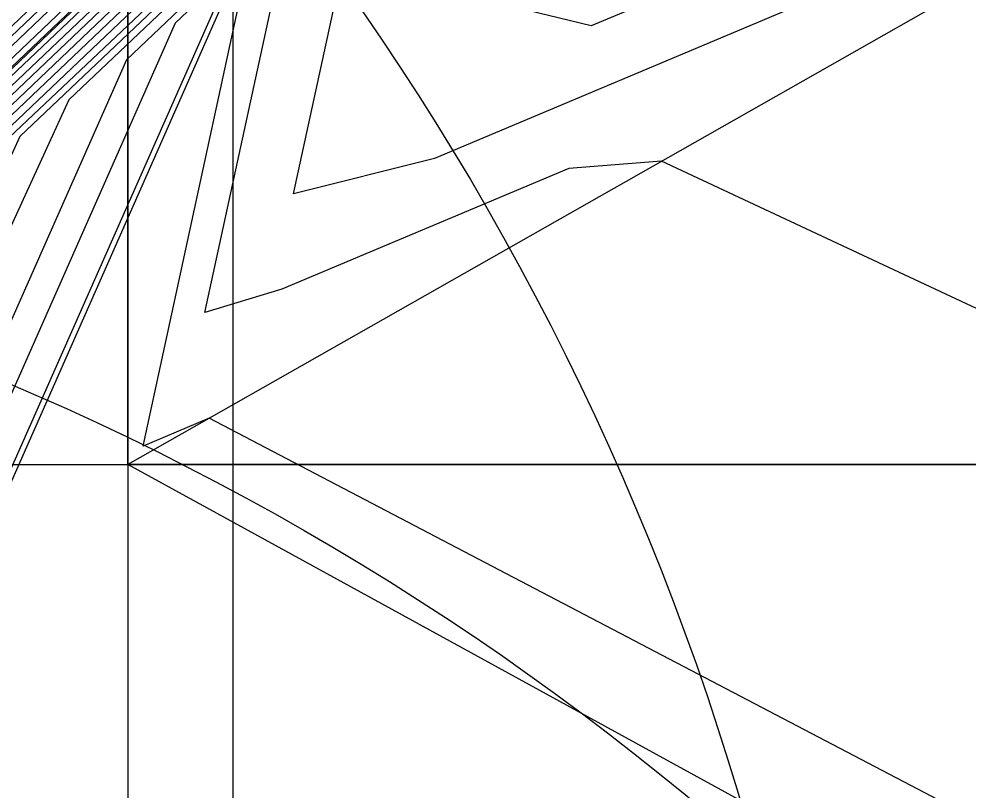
# Model space of a CAD drawing. Extents: x 2356077 to 2359823, y 225951 to 227822.
# Drawn here: x 2357588.945 to 2357589.753, y 226731.808 to 226732.465 of the extents above; entities that cross this region are included whole.
import ezdxf

# ---------------------------------------------------------------- set-up
doc = ezdxf.new("R2010")
doc.units = 0
for name, color, linetype in [('DTM Contours Major', 7, 'Continuous'), ('DTM Contours Minor', 7, 'Continuous'), ('Exist DTM Breakline Underwater Cogo Point CELL', 7, 'Continuous'), ('Exist DTM Drainline', 7, 'Continuous'), ('Exist Structure Major Bridge WW', 7, 'Continuous'), ('Exist Structure Major Bridge WW Cogo Point CELL', 7, 'Continuous'), ('PH Exist DTM Breakline', 7, 'Continuous')]:
    doc.layers.add(name, color=color, linetype=linetype)

msp = doc.modelspace()

# ---------------------------------------------------------------- linework, layer by layer
at = {"layer": 'DTM Contours Major'}
for points in [[(2357594.67664, 226739.40953), (2357594.37412, 226738.52271), (2357594.12188, 226737.7991), (2357593.84677, 226737.10343), (2357593.73409, 226736.30176), (2357593.64976, 226736.39215), (2357593.81203, 226736.00175), (2357594.39985, 226735.37173), (2357593.74999, 226735.06757), (2357591.65638, 226734.18642), (2357591.11092, 226733.90258), (2357590.38478, 226733.59696), (2357590.38572, 226733.61597), (2357590.3227, 226733.64361), (2357590.34153, 226733.7303), (2357590.00942, 226733.47563), (2357588.73675, 226732.26658), (2357588.42763, 226731.96546), (2357587.74653, 226730.42849), (2357587.51749, 226730.04286), (2357587.48083, 226729.99583), (2357587.06247, 226728.87658), (2357586.92786, 226728.58759), (2357580.97305, 226718.83346)], [(2357597.06338, 226734.31697), (2357596.9233, 226734.33072), (2357596.45173, 226734.40722), (2357595.9207, 226734.29466), (2357595.26227, 226734.14181), (2357594.14187, 226734.73078), (2357593.72566, 226734.74756), (2357593.09573, 226734.50957), (2357589.95921, 226733.18948), (2357589.99532, 226733.3704), (2357590.00673, 226733.42295), (2357589.98149, 226733.41535), (2357588.86022, 226732.34751), (2357588.52364, 226731.86867), (2357588.47228, 226731.75267), (2357588.27228, 226731.36116), (2357587.82035, 226730.34043), (2357587.66424, 226730.07123), (2357587.64478, 226730.02823), (2357587.12447, 226728.63348), (2357586.97099, 226728.29627), (2357578.50011, 226714.41537), (2357574.31143, 226707.27767)], [(2357599.37539, 226732.49373), (2357596.19875, 226731.61345), (2357595.45129, 226731.93821), (2357592.43663, 226733.52295), (2357591.80121, 226733.65497), (2357591.42513, 226733.52382), (2357589.94426, 226732.90055), (2357589.60172, 226732.79223), (2357589.64408, 226732.98732), (2357589.63521, 226733.04524), (2357588.82704, 226732.27683), (2357588.67024, 226731.94637), (2357587.89781, 226730.20173), (2357587.802, 226730.03737), (2357587.18599, 226728.38908), (2357587.0118, 226728.00114), (2357577.24317, 226711.99848)], [(2357597.10678, 226729.10682), (2357596.53821, 226729.2626), (2357591.47664, 226731.92336), (2357590.59426, 226732.29154), (2357589.87676, 226732.56237), (2357589.74954, 226732.53596), (2357589.2987, 226732.34621), (2357589.17879, 226732.31605), (2357589.24224, 226732.60822), (2357589.27939, 226732.6608), (2357589.03664, 226732.43017)], [(2357589.03664, 226732.43017), (2357588.16013, 226730.45047), (2357588.0204, 226730.0975), (2357587.78639, 226729.58925), (2357587.24257, 226728.13145), (2357586.97957, 226727.58638), (2357575.89211, 226709.4212)]]:
    msp.add_lwpolyline(points, dxfattribs=at)
at = {"layer": 'DTM Contours Minor'}
for points in [[(2357598.17407, 226746.33193), (2357594.85017, 226739.31515), (2357594.08376, 226737.0684), (2357593.95374, 226736.51731), (2357594.55223, 226735.87658), (2357594.89645, 226735.55508), (2357594.90698, 226735.4423), (2357594.89713, 226735.40118), (2357594.89491, 226735.39978), (2357594.88033, 226735.40312), (2357594.61348, 226735.31795), (2357591.73374, 226734.10593), (2357590.17482, 226733.45636), (2357590.21413, 226733.63738), (2357589.9112, 226733.36561), (2357588.78553, 226732.29621), (2357588.51265, 226732.03204), (2357587.84244, 226730.51829), (2357587.82446, 226730.5257), (2357587.71355, 226730.31643), (2357587.57191, 226730.07506), (2357587.08882, 226728.78349), (2357586.95678, 226728.49017), (2357580.53874, 226717.97726)], [(2357595.23649, 226740.76659), (2357594.35102, 226738.28753), (2357594.09857, 226737.60705), (2357593.84552, 226736.96105), (2357593.81017, 226736.44571), (2357593.77868, 226736.26299), (2357594.59775, 226735.38511), (2357593.88274, 226735.06692), (2357591.63662, 226734.12158), (2357591.07634, 226733.8315), (2357590.32223, 226733.51411), (2357590.32355, 226733.53471), (2357590.25134, 226733.56189), (2357590.27295, 226733.66138), (2357589.95826, 226733.41867), (2357588.75955, 226732.27989), (2357588.4689, 226731.99595), (2357587.78818, 226730.45844), (2357587.78343, 226730.43252), (2357587.53348, 226730.02668), (2357587.51426, 226730.00581), (2357587.07483, 226728.82785), (2357586.93667, 226728.52963), (2357580.7597, 226718.4116)], [(2357593.80879, 226734.92274), (2357590.18943, 226733.39943), (2357590.10424, 226733.37825), (2357590.14525, 226733.56708), (2357589.86221, 226733.31072), (2357588.55563, 226732.06639)], [(2357593.44726, 226734.71406), (2357590.06398, 226733.2901), (2357590.03355, 226733.29957), (2357590.07677, 226733.49858), (2357589.81893, 226733.26124), (2357588.59834, 226732.10012)], [(2357597.01477, 226733.91286), (2357596.67004, 226733.94559), (2357595.70202, 226733.68241), (2357595.25761, 226733.72341), (2357594.14484, 226734.30837), (2357593.76611, 226734.49475), (2357593.34077, 226734.52905), (2357592.76803, 226734.31512), (2357589.89108, 226733.10428), (2357589.89189, 226733.14101), (2357589.93252, 226733.32808), (2357589.92273, 226733.35117), (2357588.91187, 226732.39084), (2357588.68982, 226732.17187), (2357588.44578, 226731.63008), (2357588.38188, 226731.53909), (2357587.83771, 226730.3169), (2357587.6903, 226730.06191), (2357587.1368, 226728.58467), (2357586.97976, 226728.23825), (2357578.24472, 226713.92518)], [(2357597.33889, 226733.48947), (2357596.83557, 226733.44488), (2357595.77762, 226733.15171), (2357595.28868, 226733.28623), (2357593.89304, 226734.01989), (2357593.42475, 226734.25437), (2357592.95588, 226734.31053), (2357592.43312, 226734.11764), (2357589.81239, 226733.01463), (2357589.866, 226733.2686), (2357589.84249, 226733.26659), (2357588.90874, 226732.37951), (2357588.7583, 226732.22857), (2357588.56094, 226731.83098), (2357588.32249, 226731.3491), (2357587.85308, 226730.28888), (2357587.7179, 226730.05522), (2357587.14905, 226728.53564), (2357586.98746, 226728.17847), (2357577.99338, 226713.44187)], [(2357597.10829, 226732.9688), (2357595.89848, 226732.63355), (2357595.3313, 226732.84298), (2357593.64711, 226733.72832), (2357593.08697, 226734.01014), (2357592.57099, 226734.09201), (2357592.09737, 226733.91981), (2357590.20214, 226733.12214), (2357589.73967, 226732.93378), (2357589.79036, 226733.16719), (2357589.78725, 226733.20766), (2357588.77048, 226732.23981), (2357588.69485, 226732.0672), (2357588.49787, 226731.6825), (2357587.86814, 226730.26018), (2357587.74608, 226730.04952), (2357587.16131, 226728.48665), (2357586.99515, 226728.11866), (2357577.74361, 226712.96126)], [(2357598.14336, 226732.70397), (2357596.04428, 226732.1223), (2357595.38801, 226732.39232), (2357592.75736, 226733.77519), (2357592.1861, 226733.87349), (2357591.76129, 226733.72183), (2357590.07313, 226733.01132), (2357589.66971, 226732.85849), (2357589.71542, 226733.06896), (2357589.71561, 226733.13115), (2357588.79195, 226732.25185), (2357588.65486, 226731.97435), (2357587.88296, 226730.23093), (2357587.77406, 226730.04348), (2357587.17362, 226728.4378), (2357587.00325, 226728.05954), (2357577.49398, 226712.48088)], [(2357599.48523, 226731.97252), (2357596.28418, 226731.08548), (2357595.44358, 226731.52142), (2357592.05293, 226733.3038), (2357591.41632, 226733.43645), (2357591.09381, 226733.32784), (2357589.82196, 226732.79255), (2357589.52674, 226732.69384), (2357589.56315, 226732.86152), (2357589.57611, 226732.98193), (2357589.55445, 226732.95953), (2357588.85008, 226732.28982), (2357587.91361, 226730.17468), (2357587.82821, 226730.02831), (2357587.1984, 226728.3405), (2357587.02131, 226727.94434), (2357576.98163, 226711.49781)], [(2357597.09804, 226730.75935), (2357596.38518, 226730.60559), (2357591.66322, 226733.08782), (2357591.03143, 226733.21793), (2357590.75853, 226733.1302), (2357589.6919, 226732.68128), (2357589.41332, 226732.5369), (2357589.48889, 226732.88488), (2357588.90361, 226732.33286), (2357588.73809, 226731.97416), (2357587.92891, 226730.14652), (2357587.85754, 226730.02456), (2357587.2109, 226728.29213), (2357587.03073, 226727.88737), (2357576.72486, 226711.00526)], [(2357597.10127, 226730.20859), (2357596.47762, 226730.13615), (2357592.30151, 226732.33143), (2357591.28241, 226732.84995), (2357590.64654, 226732.99941), (2357590.42302, 226732.93247), (2357589.56209, 226732.57012), (2357589.43181, 226732.82764), (2357589.37886, 226732.7436), (2357589.38197, 226732.75793), (2357589.41446, 226732.80983), (2357588.94597, 226732.36475), (2357588.77408, 226731.99272), (2357587.93317, 226730.09973), (2357587.87956, 226730.0027), (2357587.22354, 226728.24415), (2357587.04135, 226727.83237), (2357576.4625, 226710.50317)], [(2357597.10531, 226729.65806), (2357596.54018, 226729.68241), (2357591.94722, 226732.09683), (2357590.91553, 226732.59287), (2357590.26165, 226732.78089), (2357590.08724, 226732.73462), (2357589.43212, 226732.45889), (2357589.27191, 226732.49799), (2357589.31063, 226732.67626), (2357589.3442, 226732.73472), (2357588.98765, 226732.396), (2357588.81062, 226732.01251), (2357587.9508, 226730.07605), (2357587.90974, 226730.00175), (2357587.23639, 226728.19675), (2357587.05365, 226727.78012), (2357576.19272, 226709.98846)], [(2357597.16967, 226728.3078), (2357594.84705, 226729.73076), (2357593.41708, 226730.48246), (2357592.21675, 226731.07013), (2357589.49187, 226732.34385), (2357589.41298, 226732.33778), (2357589.1688, 226732.23501), (2357589.10329, 226732.21524), (2357589.17163, 226732.52992), (2357589.20956, 226732.5861), (2357589.07819, 226732.46129)], [(2357597.03822, 226728.09596), (2357596.19389, 226728.54384), (2357594.93438, 226729.19104), (2357593.65823, 226729.83108), (2357591.19994, 226731.05083), (2357590.0898, 226731.6111), (2357589.10698, 226732.12533), (2357589.05075, 226732.10167), (2357589.13973, 226732.51141), (2357589.11974, 226732.49241)], [(2357589.11974, 226732.49241), (2357588.01731, 226730.00243), (2357588.23953, 226730.20354), (2357589.34721, 226729.62536), (2357590.06598, 226729.24167), (2357590.76562, 226728.8476), (2357591.4278, 226728.43828), (2357592.03416, 226728.00884), (2357592.56636, 226727.55441), (2357593.00605, 226727.07011), (2357593.26433, 226726.68442), (2357593.45254, 226726.27978), (2357593.5631, 226725.85682), (2357593.58842, 226725.41618), (2357593.52091, 226724.95847), (2357593.35298, 226724.48433)], [(2357589.07819, 226732.46129), (2357588.18059, 226730.43395), (2357588.03079, 226730.06026), (2357587.81264, 226729.55197), (2357587.67271, 226729.20264), (2357587.25538, 226728.08392), (2357587.00143, 226727.5498), (2357575.60737, 226708.88099)]]:
    msp.add_lwpolyline(points, dxfattribs=at)
at = {"layer": 'Exist DTM Breakline Underwater Cogo Point CELL'}
msp.add_circle((2357587.31, 226731.137), 2.34404, dxfattribs=at)
at = {"layer": 'Exist DTM Drainline'}
msp.add_spline([(2357699.586, 226858.192), (2357670.366, 226820.782), (2357623.327, 226796.892), (2357587.218, 226772.268), (2357568.803, 226744.252), (2357555.19, 226717.62), (2357555.017, 226695.126), (2357553.473, 226672.759), (2357563.697, 226642.736), (2357576.526, 226627.993), (2357663.798, 226499.169), (2357732.721, 226415.647), (2357803.211, 226342.215), (2357874.586, 226264.309)], degree=3, dxfattribs=at)
at = {"layer": 'Exist Structure Major Bridge WW'}
for p, q in [((2357594.8861, 226735.4064), (2357589.0377, 226732.086)), ((2357589.1272, 226732.498), (2357588.021, 226729.9965))]:
    msp.add_line(p, q, dxfattribs=at)
at = {"layer": 'Exist Structure Major Bridge WW Cogo Point CELL'}
for points in [[(2357586.1272, 226732.498), (2357592.1272, 226732.498), (2357589.1272, 226732.498), (2357589.1272, 226735.498), (2357589.1272, 226729.498)], [(2357586.0377, 226732.086), (2357592.0377, 226732.086), (2357589.0377, 226732.086), (2357589.0377, 226735.086), (2357589.0377, 226729.086)]]:
    msp.add_lwpolyline(points, dxfattribs=at)
for centre in [(2357589.1272, 226732.498), (2357589.0377, 226732.086), (2357588.021, 226729.9965)]:
    msp.add_circle(centre, 2.34404, dxfattribs=at)
at = {"layer": 'PH Exist DTM Breakline'}
msp.add_lwpolyline([(2357663.949, 226687.62375), (2357653.25525, 226694.09575), (2357642.229, 226700.654), (2357631.3905, 226707.535), (2357620.64875, 226713.5535), (2357610.8925, 226719.30775), (2357603.182, 226723.974), (2357597.43425, 226727.4855), (2357589.0377, 226732.086)], dxfattribs=at)

doc.saveas('drawing.dxf')
